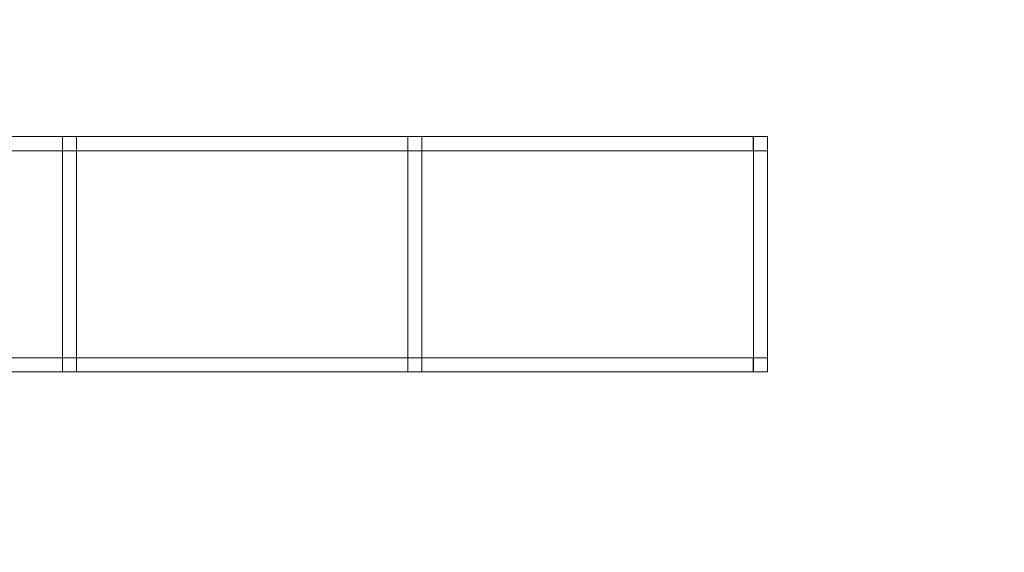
# Model space of a CAD drawing. Header units: millimetres. Extents: x -8543 to -6743, y 2136 to 3786.
# Tile 372 of 443: x -7200 to -6991, y 3075 to 3188. Entities that reach past the tile are written whole.
import ezdxf

# ---------------------------------------------------------------- set-up
doc = ezdxf.new("R2010")
doc.units = ezdxf.units.MM
doc.layers.add('A-GENM', color=13, linetype='Continuous', lineweight=5)

# ---------------------------------------------------------------- blocks, each defined once
blk = doc.blocks.new('Generic Models 3872 - Generic Models 22-432428-_3D_')
at = {"layer": 'A-GENM'}
mesh = blk.add_polyface(dxfattribs=at)
corners = [(-6765.77, 5314.13, 480.69), (-6765.77, 5311.13, 480.69), (-5518.77, 5311.13, 480.69), (-5518.77, 5314.13, 480.69)]
mesh.append_faces([[corners[k] for k in face] for face in [(0, 1, 2, 3)]])
mesh = blk.add_polyface(dxfattribs=at)
corners = [(-6765.77, 5314.13, 477.85), (-6765.77, 5314.13, 480.69), (-5518.77, 5314.13, 480.69), (-5518.77, 5314.13, 477.85)]
mesh.append_faces([[corners[k] for k in face] for face in [(3, 0, 1, 2)]])
mesh = blk.add_polyface(dxfattribs=at)
corners = [(-6765.77, 5311.13, 477.85), (-6765.77, 5314.13, 477.85), (-5518.77, 5314.13, 477.85), (-5518.77, 5311.13, 477.85)]
mesh.append_faces([[corners[k] for k in face] for face in [(0, 1, 2, 3)]])
mesh = blk.add_polyface(dxfattribs=at)
corners = [(-6765.77, 5314.13, 535.85), (-6765.77, 5311.13, 535.85), (-5518.77, 5311.13, 535.85), (-5518.77, 5314.13, 535.85)]
mesh.append_faces([[corners[k] for k in face] for face in [(0, 1, 2, 3)]])
mesh = blk.add_polyface(dxfattribs=at)
corners = [(-6765.77, 5314.13, 533.01), (-6765.77, 5314.13, 535.85), (-5518.77, 5314.13, 535.85), (-5518.77, 5314.13, 533.01)]
mesh.append_faces([[corners[k] for k in face] for face in [(3, 0, 1, 2)]])
mesh = blk.add_polyface(dxfattribs=at)
corners = [(-6765.77, 5311.13, 533.01), (-6765.77, 5314.13, 533.01), (-5518.77, 5314.13, 533.01), (-5518.77, 5311.13, 533.01)]
mesh.append_faces([[corners[k] for k in face] for face in [(0, 1, 2, 3)]])
mesh = blk.add_polyface(dxfattribs=at)
corners = [(-5518.77, 5311.13, 480.69), (-5518.77, 5311.13, 477.85), (-5518.77, 5314.13, 477.85), (-5518.77, 5314.13, 480.69)]
mesh.append_faces([[corners[k] for k in face] for face in [(1, 2, 3, 0)]])
mesh = blk.add_polyface(dxfattribs=at)
corners = [(-5518.77, 5311.13, 535.85), (-5518.77, 5311.13, 533.01), (-5518.77, 5314.13, 533.01), (-5518.77, 5314.13, 535.85)]
mesh.append_faces([[corners[k] for k in face] for face in [(1, 2, 3, 0)]])
mesh = blk.add_polyface(dxfattribs=at)
corners = [(-6765.77, 5311.13, 480.69), (-6765.77, 5311.13, 477.85), (-5518.77, 5311.13, 477.85), (-5518.77, 5311.13, 480.69)]
mesh.append_faces([[corners[k] for k in face] for face in [(3, 0, 1, 2)]])
mesh = blk.add_polyface(dxfattribs=at)
corners = [(-6765.77, 5311.13, 535.85), (-6765.77, 5311.13, 533.01), (-5518.77, 5311.13, 533.01), (-5518.77, 5311.13, 535.85)]
mesh.append_faces([[corners[k] for k in face] for face in [(3, 0, 1, 2)]])
mesh = blk.add_polyface(dxfattribs=at)
corners = [(-6765.77, 5267.13, 535.85), (-6765.77, 5264.13, 535.85), (-5518.77, 5264.13, 535.85), (-5518.77, 5267.13, 535.85)]
mesh.append_faces([[corners[k] for k in face] for face in [(0, 1, 2, 3)]])
mesh = blk.add_polyface(dxfattribs=at)
corners = [(-6765.77, 5267.13, 533.01), (-6765.77, 5267.13, 535.85), (-5518.77, 5267.13, 535.85), (-5518.77, 5267.13, 533.01)]
mesh.append_faces([[corners[k] for k in face] for face in [(3, 0, 1, 2)]])
mesh = blk.add_polyface(dxfattribs=at)
corners = [(-6765.77, 5264.13, 533.01), (-6765.77, 5267.13, 533.01), (-5518.77, 5267.13, 533.01), (-5518.77, 5264.13, 533.01)]
mesh.append_faces([[corners[k] for k in face] for face in [(0, 1, 2, 3)]])
mesh = blk.add_polyface(dxfattribs=at)
corners = [(-6765.77, 5267.13, 480.69), (-6765.77, 5264.13, 480.69), (-5518.77, 5264.13, 480.69), (-5518.77, 5267.13, 480.69)]
mesh.append_faces([[corners[k] for k in face] for face in [(0, 1, 2, 3)]])
mesh = blk.add_polyface(dxfattribs=at)
corners = [(-6765.77, 5267.13, 477.85), (-6765.77, 5267.13, 480.69), (-5518.77, 5267.13, 480.69), (-5518.77, 5267.13, 477.85)]
mesh.append_faces([[corners[k] for k in face] for face in [(3, 0, 1, 2)]])
mesh = blk.add_polyface(dxfattribs=at)
corners = [(-6765.77, 5264.13, 477.85), (-6765.77, 5267.13, 477.85), (-5518.77, 5267.13, 477.85), (-5518.77, 5264.13, 477.85)]
mesh.append_faces([[corners[k] for k in face] for face in [(0, 1, 2, 3)]])
mesh = blk.add_polyface(dxfattribs=at)
corners = [(-5518.77, 5264.13, 535.85), (-5518.77, 5264.13, 533.01), (-5518.77, 5267.13, 533.01), (-5518.77, 5267.13, 535.85)]
mesh.append_faces([[corners[k] for k in face] for face in [(1, 2, 3, 0)]])
mesh = blk.add_polyface(dxfattribs=at)
corners = [(-5518.77, 5264.13, 480.69), (-5518.77, 5264.13, 477.85), (-5518.77, 5267.13, 477.85), (-5518.77, 5267.13, 480.69)]
mesh.append_faces([[corners[k] for k in face] for face in [(1, 2, 3, 0)]])
mesh = blk.add_polyface(dxfattribs=at)
corners = [(-6765.77, 5264.13, 535.85), (-6765.77, 5264.13, 533.01), (-5518.77, 5264.13, 533.01), (-5518.77, 5264.13, 535.85)]
mesh.append_faces([[corners[k] for k in face] for face in [(3, 0, 1, 2)]])
mesh = blk.add_polyface(dxfattribs=at)
corners = [(-6765.77, 5264.13, 480.69), (-6765.77, 5264.13, 477.85), (-5518.77, 5264.13, 477.85), (-5518.77, 5264.13, 480.69)]
mesh.append_faces([[corners[k] for k in face] for face in [(3, 0, 1, 2)]])
blk = doc.blocks.new('Generic Models 3888 - Generic Models 62-432684-_3D_')
at = {"layer": 'A-GENM'}
mesh = blk.add_polyface(dxfattribs=at)
corners = [(-5665.47, 5311.13, 608.35), (-5665.47, 5314.13, 608.35), (-5665.47, 5314.13, 550.35), (-5665.47, 5264.13, 550.35), (-5665.47, 5264.13, 608.35), (-5665.47, 5267.13, 608.35), (-5665.47, 5267.13, 553.35), (-5665.47, 5311.13, 553.35)]
mesh.append_faces([[corners[k] for k in face] for face in [(3, 6, 7, 2)]], dxfattribs={"vtx0": -1, "vtx2": -1})
mesh.append_faces([[corners[k] for k in face] for face in [(4, 5, 6, 3)]], dxfattribs={"vtx2": -1})
mesh.append_faces([[corners[k] for k in face] for face in [(7, 0, 1, 2)]], dxfattribs={"vtx3": -1})
mesh = blk.add_polyface(dxfattribs=at)
corners = [(-5665.47, 5314.13, 608.35), (-5665.47, 5311.13, 608.35), (-5662.47, 5311.13, 608.35), (-5662.47, 5314.13, 608.35)]
mesh.append_faces([[corners[k] for k in face] for face in [(0, 1, 2, 3)]])
mesh = blk.add_polyface(dxfattribs=at)
corners = [(-5665.47, 5314.13, 550.35), (-5665.47, 5314.13, 608.35), (-5662.47, 5314.13, 608.35), (-5662.47, 5314.13, 550.35)]
mesh.append_faces([[corners[k] for k in face] for face in [(0, 1, 2, 3)]])
mesh = blk.add_polyface(dxfattribs=at)
corners = [(-5665.47, 5264.13, 550.35), (-5665.47, 5314.13, 550.35), (-5662.47, 5314.13, 550.35), (-5662.47, 5264.13, 550.35)]
mesh.append_faces([[corners[k] for k in face] for face in [(0, 1, 2, 3)]])
mesh = blk.add_polyface(dxfattribs=at)
corners = [(-5662.47, 5311.13, 608.35), (-5662.47, 5311.13, 553.35), (-5662.47, 5267.13, 553.35), (-5662.47, 5267.13, 608.35), (-5662.47, 5264.13, 608.35), (-5662.47, 5264.13, 550.35), (-5662.47, 5314.13, 550.35), (-5662.47, 5314.13, 608.35)]
mesh.append_faces([[corners[k] for k in face] for face in [(6, 1, 2, 5)]], dxfattribs={"vtx0": -1, "vtx2": -1})
mesh.append_faces([[corners[k] for k in face] for face in [(7, 0, 1, 6)]], dxfattribs={"vtx2": -1})
mesh.append_faces([[corners[k] for k in face] for face in [(2, 3, 4, 5)]], dxfattribs={"vtx3": -1})
mesh = blk.add_polyface(dxfattribs=at)
corners = [(-5665.47, 5311.13, 553.35), (-5665.47, 5267.13, 553.35), (-5662.47, 5267.13, 553.35), (-5662.47, 5311.13, 553.35)]
mesh.append_faces([[corners[k] for k in face] for face in [(0, 1, 2, 3)]])
mesh = blk.add_polyface(dxfattribs=at)
corners = [(-5665.47, 5311.13, 608.35), (-5665.47, 5311.13, 553.35), (-5662.47, 5311.13, 553.35), (-5662.47, 5311.13, 608.35)]
mesh.append_faces([[corners[k] for k in face] for face in [(0, 1, 2, 3)]])
mesh = blk.add_polyface(dxfattribs=at)
corners = [(-5665.47, 5267.13, 608.35), (-5665.47, 5264.13, 608.35), (-5662.47, 5264.13, 608.35), (-5662.47, 5267.13, 608.35)]
mesh.append_faces([[corners[k] for k in face] for face in [(0, 1, 2, 3)]])
mesh = blk.add_polyface(dxfattribs=at)
corners = [(-5665.47, 5267.13, 553.35), (-5665.47, 5267.13, 608.35), (-5662.47, 5267.13, 608.35), (-5662.47, 5267.13, 553.35)]
mesh.append_faces([[corners[k] for k in face] for face in [(0, 1, 2, 3)]])
mesh = blk.add_polyface(dxfattribs=at)
corners = [(-5665.47, 5264.13, 608.35), (-5665.47, 5264.13, 550.35), (-5662.47, 5264.13, 550.35), (-5662.47, 5264.13, 608.35)]
mesh.append_faces([[corners[k] for k in face] for face in [(0, 1, 2, 3)]])
blk = doc.blocks.new('Generic Models 3889 - Generic Models 62-432700-_3D_')
at = {"layer": 'A-GENM'}
mesh = blk.add_polyface(dxfattribs=at)
corners = [(-5592.12, 5311.13, 608.35), (-5592.12, 5314.13, 608.35), (-5592.12, 5314.13, 550.35), (-5592.12, 5264.13, 550.35), (-5592.12, 5264.13, 608.35), (-5592.12, 5267.13, 608.35), (-5592.12, 5267.13, 553.35), (-5592.12, 5311.13, 553.35)]
mesh.append_faces([[corners[k] for k in face] for face in [(3, 6, 7, 2)]], dxfattribs={"vtx0": -1, "vtx2": -1})
mesh.append_faces([[corners[k] for k in face] for face in [(4, 5, 6, 3)]], dxfattribs={"vtx2": -1})
mesh.append_faces([[corners[k] for k in face] for face in [(7, 0, 1, 2)]], dxfattribs={"vtx3": -1})
mesh = blk.add_polyface(dxfattribs=at)
corners = [(-5592.12, 5314.13, 608.35), (-5592.12, 5311.13, 608.35), (-5589.12, 5311.13, 608.35), (-5589.12, 5314.13, 608.35)]
mesh.append_faces([[corners[k] for k in face] for face in [(0, 1, 2, 3)]])
mesh = blk.add_polyface(dxfattribs=at)
corners = [(-5592.12, 5314.13, 550.35), (-5592.12, 5314.13, 608.35), (-5589.12, 5314.13, 608.35), (-5589.12, 5314.13, 550.35)]
mesh.append_faces([[corners[k] for k in face] for face in [(0, 1, 2, 3)]])
mesh = blk.add_polyface(dxfattribs=at)
corners = [(-5592.12, 5264.13, 550.35), (-5592.12, 5314.13, 550.35), (-5589.12, 5314.13, 550.35), (-5589.12, 5264.13, 550.35)]
mesh.append_faces([[corners[k] for k in face] for face in [(0, 1, 2, 3)]])
mesh = blk.add_polyface(dxfattribs=at)
corners = [(-5589.12, 5311.13, 608.35), (-5589.12, 5311.13, 553.35), (-5589.12, 5267.13, 553.35), (-5589.12, 5267.13, 608.35), (-5589.12, 5264.13, 608.35), (-5589.12, 5264.13, 550.35), (-5589.12, 5314.13, 550.35), (-5589.12, 5314.13, 608.35)]
mesh.append_faces([[corners[k] for k in face] for face in [(6, 1, 2, 5)]], dxfattribs={"vtx0": -1, "vtx2": -1})
mesh.append_faces([[corners[k] for k in face] for face in [(7, 0, 1, 6)]], dxfattribs={"vtx2": -1})
mesh.append_faces([[corners[k] for k in face] for face in [(2, 3, 4, 5)]], dxfattribs={"vtx3": -1})
mesh = blk.add_polyface(dxfattribs=at)
corners = [(-5592.12, 5311.13, 553.35), (-5592.12, 5267.13, 553.35), (-5589.12, 5267.13, 553.35), (-5589.12, 5311.13, 553.35)]
mesh.append_faces([[corners[k] for k in face] for face in [(0, 1, 2, 3)]])
mesh = blk.add_polyface(dxfattribs=at)
corners = [(-5592.12, 5311.13, 608.35), (-5592.12, 5311.13, 553.35), (-5589.12, 5311.13, 553.35), (-5589.12, 5311.13, 608.35)]
mesh.append_faces([[corners[k] for k in face] for face in [(0, 1, 2, 3)]])
mesh = blk.add_polyface(dxfattribs=at)
corners = [(-5592.12, 5267.13, 608.35), (-5592.12, 5264.13, 608.35), (-5589.12, 5264.13, 608.35), (-5589.12, 5267.13, 608.35)]
mesh.append_faces([[corners[k] for k in face] for face in [(0, 1, 2, 3)]])
mesh = blk.add_polyface(dxfattribs=at)
corners = [(-5592.12, 5267.13, 553.35), (-5592.12, 5267.13, 608.35), (-5589.12, 5267.13, 608.35), (-5589.12, 5267.13, 553.35)]
mesh.append_faces([[corners[k] for k in face] for face in [(0, 1, 2, 3)]])
mesh = blk.add_polyface(dxfattribs=at)
corners = [(-5592.12, 5264.13, 608.35), (-5592.12, 5264.13, 550.35), (-5589.12, 5264.13, 550.35), (-5589.12, 5264.13, 608.35)]
mesh.append_faces([[corners[k] for k in face] for face in [(0, 1, 2, 3)]])
blk = doc.blocks.new('Generic Models 3892 - Generic Models 22-432831-_3D_')
at = {"layer": 'A-GENM'}
mesh = blk.add_polyface(dxfattribs=at)
corners = [(-6765.77, 5314.13, 480.69), (-6765.77, 5311.13, 480.69), (-5515.77, 5311.13, 480.69), (-5515.77, 5314.13, 480.69)]
mesh.append_faces([[corners[k] for k in face] for face in [(0, 1, 2, 3)]])
mesh = blk.add_polyface(dxfattribs=at)
corners = [(-6765.77, 5314.13, 477.85), (-6765.77, 5314.13, 480.69), (-5515.77, 5314.13, 480.69), (-5515.77, 5314.13, 477.85)]
mesh.append_faces([[corners[k] for k in face] for face in [(0, 1, 2, 3)]])
mesh = blk.add_polyface(dxfattribs=at)
corners = [(-6765.77, 5311.13, 477.85), (-6765.77, 5314.13, 477.85), (-5515.77, 5314.13, 477.85), (-5515.77, 5311.13, 477.85)]
mesh.append_faces([[corners[k] for k in face] for face in [(0, 1, 2, 3)]])
mesh = blk.add_polyface(dxfattribs=at)
corners = [(-6765.77, 5314.13, 535.85), (-6765.77, 5311.13, 535.85), (-5515.77, 5311.13, 535.85), (-5515.77, 5314.13, 535.85)]
mesh.append_faces([[corners[k] for k in face] for face in [(0, 1, 2, 3)]])
mesh = blk.add_polyface(dxfattribs=at)
corners = [(-6765.77, 5314.13, 533.01), (-6765.77, 5314.13, 535.85), (-5515.77, 5314.13, 535.85), (-5515.77, 5314.13, 533.01)]
mesh.append_faces([[corners[k] for k in face] for face in [(0, 1, 2, 3)]])
mesh = blk.add_polyface(dxfattribs=at)
corners = [(-6765.77, 5311.13, 533.01), (-6765.77, 5314.13, 533.01), (-5515.77, 5314.13, 533.01), (-5515.77, 5311.13, 533.01)]
mesh.append_faces([[corners[k] for k in face] for face in [(0, 1, 2, 3)]])
mesh = blk.add_polyface(dxfattribs=at)
corners = [(-5515.77, 5311.13, 480.69), (-5515.77, 5311.13, 477.85), (-5515.77, 5314.13, 477.85), (-5515.77, 5314.13, 480.69)]
mesh.append_faces([[corners[k] for k in face] for face in [(1, 2, 3, 0)]])
mesh = blk.add_polyface(dxfattribs=at)
corners = [(-5515.77, 5311.13, 535.85), (-5515.77, 5311.13, 533.01), (-5515.77, 5314.13, 533.01), (-5515.77, 5314.13, 535.85)]
mesh.append_faces([[corners[k] for k in face] for face in [(1, 2, 3, 0)]])
mesh = blk.add_polyface(dxfattribs=at)
corners = [(-6765.77, 5311.13, 480.69), (-6765.77, 5311.13, 477.85), (-5515.77, 5311.13, 477.85), (-5515.77, 5311.13, 480.69)]
mesh.append_faces([[corners[k] for k in face] for face in [(0, 1, 2, 3)]])
mesh = blk.add_polyface(dxfattribs=at)
corners = [(-6765.77, 5311.13, 535.85), (-6765.77, 5311.13, 533.01), (-5515.77, 5311.13, 533.01), (-5515.77, 5311.13, 535.85)]
mesh.append_faces([[corners[k] for k in face] for face in [(0, 1, 2, 3)]])
mesh = blk.add_polyface(dxfattribs=at)
corners = [(-6765.77, 5267.13, 535.85), (-6765.77, 5264.13, 535.85), (-5515.77, 5264.13, 535.85), (-5515.77, 5267.13, 535.85)]
mesh.append_faces([[corners[k] for k in face] for face in [(0, 1, 2, 3)]])
mesh = blk.add_polyface(dxfattribs=at)
corners = [(-6765.77, 5267.13, 533.01), (-6765.77, 5267.13, 535.85), (-5515.77, 5267.13, 535.85), (-5515.77, 5267.13, 533.01)]
mesh.append_faces([[corners[k] for k in face] for face in [(0, 1, 2, 3)]])
mesh = blk.add_polyface(dxfattribs=at)
corners = [(-6765.77, 5264.13, 533.01), (-6765.77, 5267.13, 533.01), (-5515.77, 5267.13, 533.01), (-5515.77, 5264.13, 533.01)]
mesh.append_faces([[corners[k] for k in face] for face in [(0, 1, 2, 3)]])
mesh = blk.add_polyface(dxfattribs=at)
corners = [(-6765.77, 5267.13, 480.69), (-6765.77, 5264.13, 480.69), (-5515.77, 5264.13, 480.69), (-5515.77, 5267.13, 480.69)]
mesh.append_faces([[corners[k] for k in face] for face in [(0, 1, 2, 3)]])
mesh = blk.add_polyface(dxfattribs=at)
corners = [(-6765.77, 5267.13, 477.85), (-6765.77, 5267.13, 480.69), (-5515.77, 5267.13, 480.69), (-5515.77, 5267.13, 477.85)]
mesh.append_faces([[corners[k] for k in face] for face in [(0, 1, 2, 3)]])
mesh = blk.add_polyface(dxfattribs=at)
corners = [(-6765.77, 5264.13, 477.85), (-6765.77, 5267.13, 477.85), (-5515.77, 5267.13, 477.85), (-5515.77, 5264.13, 477.85)]
mesh.append_faces([[corners[k] for k in face] for face in [(0, 1, 2, 3)]])
mesh = blk.add_polyface(dxfattribs=at)
corners = [(-5515.77, 5264.13, 535.85), (-5515.77, 5264.13, 533.01), (-5515.77, 5267.13, 533.01), (-5515.77, 5267.13, 535.85)]
mesh.append_faces([[corners[k] for k in face] for face in [(1, 2, 3, 0)]])
mesh = blk.add_polyface(dxfattribs=at)
corners = [(-5515.77, 5264.13, 480.69), (-5515.77, 5264.13, 477.85), (-5515.77, 5267.13, 477.85), (-5515.77, 5267.13, 480.69)]
mesh.append_faces([[corners[k] for k in face] for face in [(1, 2, 3, 0)]])
mesh = blk.add_polyface(dxfattribs=at)
corners = [(-6765.77, 5264.13, 535.85), (-6765.77, 5264.13, 533.01), (-5515.77, 5264.13, 533.01), (-5515.77, 5264.13, 535.85)]
mesh.append_faces([[corners[k] for k in face] for face in [(0, 1, 2, 3)]])
mesh = blk.add_polyface(dxfattribs=at)
corners = [(-6765.77, 5264.13, 480.69), (-6765.77, 5264.13, 477.85), (-5515.77, 5264.13, 477.85), (-5515.77, 5264.13, 480.69)]
mesh.append_faces([[corners[k] for k in face] for face in [(0, 1, 2, 3)]])
blk = doc.blocks.new('Generic Models 3908 - Generic Models 62-433087-_3D_')
at = {"layer": 'A-GENM'}
mesh = blk.add_polyface(dxfattribs=at)
corners = [(-5665.47, 5311.13, 608.35), (-5665.47, 5314.13, 608.35), (-5665.47, 5314.13, 550.35), (-5665.47, 5264.13, 550.35), (-5665.47, 5264.13, 608.35), (-5665.47, 5267.13, 608.35), (-5665.47, 5267.13, 553.35), (-5665.47, 5311.13, 553.35)]
mesh.append_faces([[corners[k] for k in face] for face in [(3, 6, 7, 2)]], dxfattribs={"vtx0": -1, "vtx2": -1})
mesh.append_faces([[corners[k] for k in face] for face in [(4, 5, 6, 3)]], dxfattribs={"vtx2": -1})
mesh.append_faces([[corners[k] for k in face] for face in [(7, 0, 1, 2)]], dxfattribs={"vtx3": -1})
mesh = blk.add_polyface(dxfattribs=at)
corners = [(-5665.47, 5314.13, 608.35), (-5665.47, 5311.13, 608.35), (-5662.47, 5311.13, 608.35), (-5662.47, 5314.13, 608.35)]
mesh.append_faces([[corners[k] for k in face] for face in [(0, 1, 2, 3)]])
mesh = blk.add_polyface(dxfattribs=at)
corners = [(-5665.47, 5314.13, 550.35), (-5665.47, 5314.13, 608.35), (-5662.47, 5314.13, 608.35), (-5662.47, 5314.13, 550.35)]
mesh.append_faces([[corners[k] for k in face] for face in [(0, 1, 2, 3)]])
mesh = blk.add_polyface(dxfattribs=at)
corners = [(-5665.47, 5264.13, 550.35), (-5665.47, 5314.13, 550.35), (-5662.47, 5314.13, 550.35), (-5662.47, 5264.13, 550.35)]
mesh.append_faces([[corners[k] for k in face] for face in [(0, 1, 2, 3)]])
mesh = blk.add_polyface(dxfattribs=at)
corners = [(-5662.47, 5311.13, 608.35), (-5662.47, 5311.13, 553.35), (-5662.47, 5267.13, 553.35), (-5662.47, 5267.13, 608.35), (-5662.47, 5264.13, 608.35), (-5662.47, 5264.13, 550.35), (-5662.47, 5314.13, 550.35), (-5662.47, 5314.13, 608.35)]
mesh.append_faces([[corners[k] for k in face] for face in [(6, 1, 2, 5)]], dxfattribs={"vtx0": -1, "vtx2": -1})
mesh.append_faces([[corners[k] for k in face] for face in [(7, 0, 1, 6)]], dxfattribs={"vtx2": -1})
mesh.append_faces([[corners[k] for k in face] for face in [(2, 3, 4, 5)]], dxfattribs={"vtx3": -1})
mesh = blk.add_polyface(dxfattribs=at)
corners = [(-5665.47, 5311.13, 553.35), (-5665.47, 5267.13, 553.35), (-5662.47, 5267.13, 553.35), (-5662.47, 5311.13, 553.35)]
mesh.append_faces([[corners[k] for k in face] for face in [(0, 1, 2, 3)]])
mesh = blk.add_polyface(dxfattribs=at)
corners = [(-5665.47, 5311.13, 608.35), (-5665.47, 5311.13, 553.35), (-5662.47, 5311.13, 553.35), (-5662.47, 5311.13, 608.35)]
mesh.append_faces([[corners[k] for k in face] for face in [(0, 1, 2, 3)]])
mesh = blk.add_polyface(dxfattribs=at)
corners = [(-5665.47, 5267.13, 608.35), (-5665.47, 5264.13, 608.35), (-5662.47, 5264.13, 608.35), (-5662.47, 5267.13, 608.35)]
mesh.append_faces([[corners[k] for k in face] for face in [(0, 1, 2, 3)]])
mesh = blk.add_polyface(dxfattribs=at)
corners = [(-5665.47, 5267.13, 553.35), (-5665.47, 5267.13, 608.35), (-5662.47, 5267.13, 608.35), (-5662.47, 5267.13, 553.35)]
mesh.append_faces([[corners[k] for k in face] for face in [(0, 1, 2, 3)]])
mesh = blk.add_polyface(dxfattribs=at)
corners = [(-5665.47, 5264.13, 608.35), (-5665.47, 5264.13, 550.35), (-5662.47, 5264.13, 550.35), (-5662.47, 5264.13, 608.35)]
mesh.append_faces([[corners[k] for k in face] for face in [(0, 1, 2, 3)]])
blk = doc.blocks.new('Generic Models 3909 - Generic Models 62-433103-_3D_')
at = {"layer": 'A-GENM'}
mesh = blk.add_polyface(dxfattribs=at)
corners = [(-5592.12, 5311.13, 608.35), (-5592.12, 5314.13, 608.35), (-5592.12, 5314.13, 550.35), (-5592.12, 5264.13, 550.35), (-5592.12, 5264.13, 608.35), (-5592.12, 5267.13, 608.35), (-5592.12, 5267.13, 553.35), (-5592.12, 5311.13, 553.35)]
mesh.append_faces([[corners[k] for k in face] for face in [(3, 6, 7, 2)]], dxfattribs={"vtx0": -1, "vtx2": -1})
mesh.append_faces([[corners[k] for k in face] for face in [(4, 5, 6, 3)]], dxfattribs={"vtx2": -1})
mesh.append_faces([[corners[k] for k in face] for face in [(7, 0, 1, 2)]], dxfattribs={"vtx3": -1})
mesh = blk.add_polyface(dxfattribs=at)
corners = [(-5592.12, 5314.13, 608.35), (-5592.12, 5311.13, 608.35), (-5589.12, 5311.13, 608.35), (-5589.12, 5314.13, 608.35)]
mesh.append_faces([[corners[k] for k in face] for face in [(0, 1, 2, 3)]])
mesh = blk.add_polyface(dxfattribs=at)
corners = [(-5592.12, 5314.13, 550.35), (-5592.12, 5314.13, 608.35), (-5589.12, 5314.13, 608.35), (-5589.12, 5314.13, 550.35)]
mesh.append_faces([[corners[k] for k in face] for face in [(0, 1, 2, 3)]])
mesh = blk.add_polyface(dxfattribs=at)
corners = [(-5592.12, 5264.13, 550.35), (-5592.12, 5314.13, 550.35), (-5589.12, 5314.13, 550.35), (-5589.12, 5264.13, 550.35)]
mesh.append_faces([[corners[k] for k in face] for face in [(0, 1, 2, 3)]])
mesh = blk.add_polyface(dxfattribs=at)
corners = [(-5589.12, 5311.13, 608.35), (-5589.12, 5311.13, 553.35), (-5589.12, 5267.13, 553.35), (-5589.12, 5267.13, 608.35), (-5589.12, 5264.13, 608.35), (-5589.12, 5264.13, 550.35), (-5589.12, 5314.13, 550.35), (-5589.12, 5314.13, 608.35)]
mesh.append_faces([[corners[k] for k in face] for face in [(6, 1, 2, 5)]], dxfattribs={"vtx0": -1, "vtx2": -1})
mesh.append_faces([[corners[k] for k in face] for face in [(7, 0, 1, 6)]], dxfattribs={"vtx2": -1})
mesh.append_faces([[corners[k] for k in face] for face in [(2, 3, 4, 5)]], dxfattribs={"vtx3": -1})
mesh = blk.add_polyface(dxfattribs=at)
corners = [(-5592.12, 5311.13, 553.35), (-5592.12, 5267.13, 553.35), (-5589.12, 5267.13, 553.35), (-5589.12, 5311.13, 553.35)]
mesh.append_faces([[corners[k] for k in face] for face in [(0, 1, 2, 3)]])
mesh = blk.add_polyface(dxfattribs=at)
corners = [(-5592.12, 5311.13, 608.35), (-5592.12, 5311.13, 553.35), (-5589.12, 5311.13, 553.35), (-5589.12, 5311.13, 608.35)]
mesh.append_faces([[corners[k] for k in face] for face in [(0, 1, 2, 3)]])
mesh = blk.add_polyface(dxfattribs=at)
corners = [(-5592.12, 5267.13, 608.35), (-5592.12, 5264.13, 608.35), (-5589.12, 5264.13, 608.35), (-5589.12, 5267.13, 608.35)]
mesh.append_faces([[corners[k] for k in face] for face in [(0, 1, 2, 3)]])
mesh = blk.add_polyface(dxfattribs=at)
corners = [(-5592.12, 5267.13, 553.35), (-5592.12, 5267.13, 608.35), (-5589.12, 5267.13, 608.35), (-5589.12, 5267.13, 553.35)]
mesh.append_faces([[corners[k] for k in face] for face in [(0, 1, 2, 3)]])
mesh = blk.add_polyface(dxfattribs=at)
corners = [(-5592.12, 5264.13, 608.35), (-5592.12, 5264.13, 550.35), (-5589.12, 5264.13, 550.35), (-5589.12, 5264.13, 608.35)]
mesh.append_faces([[corners[k] for k in face] for face in [(0, 1, 2, 3)]])
blk = doc.blocks.new('Generic Models 3910 - Generic Models 62-433147-_3D_')
at = {"layer": 'A-GENM'}
mesh = blk.add_polyface(dxfattribs=at)
corners = [(-5592.12, 5311.13, 608.35), (-5592.12, 5314.13, 608.35), (-5592.12, 5314.13, 550.35), (-5592.12, 5264.13, 550.35), (-5592.12, 5264.13, 608.35), (-5592.12, 5267.13, 608.35), (-5592.12, 5267.13, 553.35), (-5592.12, 5311.13, 553.35)]
mesh.append_faces([[corners[k] for k in face] for face in [(3, 6, 7, 2)]], dxfattribs={"vtx0": -1, "vtx2": -1})
mesh.append_faces([[corners[k] for k in face] for face in [(4, 5, 6, 3)]], dxfattribs={"vtx2": -1})
mesh.append_faces([[corners[k] for k in face] for face in [(7, 0, 1, 2)]], dxfattribs={"vtx3": -1})
mesh = blk.add_polyface(dxfattribs=at)
corners = [(-5592.12, 5314.13, 608.35), (-5592.12, 5311.13, 608.35), (-5589.12, 5311.13, 608.35), (-5589.12, 5314.13, 608.35)]
mesh.append_faces([[corners[k] for k in face] for face in [(0, 1, 2, 3)]])
mesh = blk.add_polyface(dxfattribs=at)
corners = [(-5592.12, 5314.13, 550.35), (-5592.12, 5314.13, 608.35), (-5589.12, 5314.13, 608.35), (-5589.12, 5314.13, 550.35)]
mesh.append_faces([[corners[k] for k in face] for face in [(0, 1, 2, 3)]])
mesh = blk.add_polyface(dxfattribs=at)
corners = [(-5592.12, 5264.13, 550.35), (-5592.12, 5314.13, 550.35), (-5589.12, 5314.13, 550.35), (-5589.12, 5264.13, 550.35)]
mesh.append_faces([[corners[k] for k in face] for face in [(0, 1, 2, 3)]])
mesh = blk.add_polyface(dxfattribs=at)
corners = [(-5589.12, 5311.13, 608.35), (-5589.12, 5311.13, 553.35), (-5589.12, 5267.13, 553.35), (-5589.12, 5267.13, 608.35), (-5589.12, 5264.13, 608.35), (-5589.12, 5264.13, 550.35), (-5589.12, 5314.13, 550.35), (-5589.12, 5314.13, 608.35)]
mesh.append_faces([[corners[k] for k in face] for face in [(6, 1, 2, 5)]], dxfattribs={"vtx0": -1, "vtx2": -1})
mesh.append_faces([[corners[k] for k in face] for face in [(7, 0, 1, 6)]], dxfattribs={"vtx2": -1})
mesh.append_faces([[corners[k] for k in face] for face in [(2, 3, 4, 5)]], dxfattribs={"vtx3": -1})
mesh = blk.add_polyface(dxfattribs=at)
corners = [(-5592.12, 5311.13, 553.35), (-5592.12, 5267.13, 553.35), (-5589.12, 5267.13, 553.35), (-5589.12, 5311.13, 553.35)]
mesh.append_faces([[corners[k] for k in face] for face in [(0, 1, 2, 3)]])
mesh = blk.add_polyface(dxfattribs=at)
corners = [(-5592.12, 5311.13, 608.35), (-5592.12, 5311.13, 553.35), (-5589.12, 5311.13, 553.35), (-5589.12, 5311.13, 608.35)]
mesh.append_faces([[corners[k] for k in face] for face in [(0, 1, 2, 3)]])
mesh = blk.add_polyface(dxfattribs=at)
corners = [(-5592.12, 5267.13, 608.35), (-5592.12, 5264.13, 608.35), (-5589.12, 5264.13, 608.35), (-5589.12, 5267.13, 608.35)]
mesh.append_faces([[corners[k] for k in face] for face in [(0, 1, 2, 3)]])
mesh = blk.add_polyface(dxfattribs=at)
corners = [(-5592.12, 5267.13, 553.35), (-5592.12, 5267.13, 608.35), (-5589.12, 5267.13, 608.35), (-5589.12, 5267.13, 553.35)]
mesh.append_faces([[corners[k] for k in face] for face in [(0, 1, 2, 3)]])
mesh = blk.add_polyface(dxfattribs=at)
corners = [(-5592.12, 5264.13, 608.35), (-5592.12, 5264.13, 550.35), (-5589.12, 5264.13, 550.35), (-5589.12, 5264.13, 608.35)]
mesh.append_faces([[corners[k] for k in face] for face in [(0, 1, 2, 3)]])
blk = doc.blocks.new('Generic Models 3911 - Generic Models 62-433163-_3D_')
at = {"layer": 'A-GENM'}
mesh = blk.add_polyface(dxfattribs=at)
corners = [(-5592.12, 5311.13, 608.35), (-5592.12, 5314.13, 608.35), (-5592.12, 5314.13, 550.35), (-5592.12, 5264.13, 550.35), (-5592.12, 5264.13, 608.35), (-5592.12, 5267.13, 608.35), (-5592.12, 5267.13, 553.35), (-5592.12, 5311.13, 553.35)]
mesh.append_faces([[corners[k] for k in face] for face in [(3, 6, 7, 2)]], dxfattribs={"vtx0": -1, "vtx2": -1})
mesh.append_faces([[corners[k] for k in face] for face in [(4, 5, 6, 3)]], dxfattribs={"vtx2": -1})
mesh.append_faces([[corners[k] for k in face] for face in [(7, 0, 1, 2)]], dxfattribs={"vtx3": -1})
mesh = blk.add_polyface(dxfattribs=at)
corners = [(-5592.12, 5314.13, 608.35), (-5592.12, 5311.13, 608.35), (-5589.12, 5311.13, 608.35), (-5589.12, 5314.13, 608.35)]
mesh.append_faces([[corners[k] for k in face] for face in [(0, 1, 2, 3)]])
mesh = blk.add_polyface(dxfattribs=at)
corners = [(-5592.12, 5314.13, 550.35), (-5592.12, 5314.13, 608.35), (-5589.12, 5314.13, 608.35), (-5589.12, 5314.13, 550.35)]
mesh.append_faces([[corners[k] for k in face] for face in [(0, 1, 2, 3)]])
mesh = blk.add_polyface(dxfattribs=at)
corners = [(-5592.12, 5264.13, 550.35), (-5592.12, 5314.13, 550.35), (-5589.12, 5314.13, 550.35), (-5589.12, 5264.13, 550.35)]
mesh.append_faces([[corners[k] for k in face] for face in [(0, 1, 2, 3)]])
mesh = blk.add_polyface(dxfattribs=at)
corners = [(-5589.12, 5311.13, 608.35), (-5589.12, 5311.13, 553.35), (-5589.12, 5267.13, 553.35), (-5589.12, 5267.13, 608.35), (-5589.12, 5264.13, 608.35), (-5589.12, 5264.13, 550.35), (-5589.12, 5314.13, 550.35), (-5589.12, 5314.13, 608.35)]
mesh.append_faces([[corners[k] for k in face] for face in [(6, 1, 2, 5)]], dxfattribs={"vtx0": -1, "vtx2": -1})
mesh.append_faces([[corners[k] for k in face] for face in [(7, 0, 1, 6)]], dxfattribs={"vtx2": -1})
mesh.append_faces([[corners[k] for k in face] for face in [(2, 3, 4, 5)]], dxfattribs={"vtx3": -1})
mesh = blk.add_polyface(dxfattribs=at)
corners = [(-5592.12, 5311.13, 553.35), (-5592.12, 5267.13, 553.35), (-5589.12, 5267.13, 553.35), (-5589.12, 5311.13, 553.35)]
mesh.append_faces([[corners[k] for k in face] for face in [(0, 1, 2, 3)]])
mesh = blk.add_polyface(dxfattribs=at)
corners = [(-5592.12, 5311.13, 608.35), (-5592.12, 5311.13, 553.35), (-5589.12, 5311.13, 553.35), (-5589.12, 5311.13, 608.35)]
mesh.append_faces([[corners[k] for k in face] for face in [(0, 1, 2, 3)]])
mesh = blk.add_polyface(dxfattribs=at)
corners = [(-5592.12, 5267.13, 608.35), (-5592.12, 5264.13, 608.35), (-5589.12, 5264.13, 608.35), (-5589.12, 5267.13, 608.35)]
mesh.append_faces([[corners[k] for k in face] for face in [(0, 1, 2, 3)]])
mesh = blk.add_polyface(dxfattribs=at)
corners = [(-5592.12, 5267.13, 553.35), (-5592.12, 5267.13, 608.35), (-5589.12, 5267.13, 608.35), (-5589.12, 5267.13, 553.35)]
mesh.append_faces([[corners[k] for k in face] for face in [(0, 1, 2, 3)]])
mesh = blk.add_polyface(dxfattribs=at)
corners = [(-5592.12, 5264.13, 608.35), (-5592.12, 5264.13, 550.35), (-5589.12, 5264.13, 550.35), (-5589.12, 5264.13, 608.35)]
mesh.append_faces([[corners[k] for k in face] for face in [(0, 1, 2, 3)]])
blk = doc.blocks.new('Generic Models 595 - Generic Models 1-434062-_3D_')
at = {"layer": 'A-GENM'}
mesh = blk.add_polyface(dxfattribs=at)
corners = [(-13146.03, 4927.13, 791.17), (-12446.03, 4927.13, 791.17), (-12446.03, 5727.13, 791.17), (-14246.03, 5727.13, 791.17), (-14246.03, 4927.13, 791.17), (-13546.03, 4927.13, 791.17), (-13533.09, 4928.83, 791.17), (-13521.03, 4933.82, 791.17), (-13510.67, 4941.77, 791.17), (-13484.1, 4968.34, 791.17), (-13477.89, 4973.11, 791.17), (-13470.66, 4976.1, 791.17), (-13462.89, 4977.13, 791.17), (-13229.16, 4977.13, 791.17), (-13221.4, 4976.1, 791.17), (-13214.16, 4973.11, 791.17), (-13207.95, 4968.34, 791.17), (-13181.38, 4941.77, 791.17), (-13171.03, 4933.82, 791.17), (-13158.97, 4928.83, 791.17)]
mesh.append_faces([[corners[k] for k in face] for face in [(0, 18, 19), (2, 0, 1)]], dxfattribs={"vtx0": -1})
mesh.append_faces([[corners[k] for k in face] for face in [(9, 5, 8), (15, 2, 14), (13, 2, 12)]], dxfattribs={"vtx0": -1, "vtx1": -1})
mesh.append_faces([[corners[k] for k in face] for face in [(3, 11, 12, 2)]], dxfattribs={"vtx0": -1, "vtx2": -1})
mesh.append_faces([[corners[k] for k in face] for face in [(2, 15, 16, 0)]], dxfattribs={"vtx0": -1, "vtx2": -1, "vtx3": -1})
mesh.append_faces([[corners[k] for k in face] for face in [(7, 8, 5, 6)]], dxfattribs={"vtx1": -1})
mesh.append_faces([[corners[k] for k in face] for face in [(10, 11, 3), (17, 18, 0, 16), (13, 14, 2)]], dxfattribs={"vtx1": -1, "vtx2": -1})
mesh.append_faces([[corners[k] for k in face] for face in [(9, 10, 3, 5)]], dxfattribs={"vtx1": -1, "vtx2": -1, "vtx3": -1})
mesh.append_faces([[corners[k] for k in face] for face in [(3, 4, 5)]], dxfattribs={"vtx2": -1})
mesh = blk.add_polyface(dxfattribs=at)
corners = [(-13146.03, 4927.13, 766.17), (-13158.97, 4928.83, 766.17), (-13171.03, 4933.82, 766.17), (-13181.38, 4941.77, 766.17), (-13207.95, 4968.34, 766.17), (-13214.16, 4973.11, 766.17), (-13221.4, 4976.1, 766.17), (-13229.16, 4977.13, 766.17), (-13462.89, 4977.13, 766.17), (-13470.66, 4976.1, 766.17), (-13477.89, 4973.11, 766.17), (-13484.1, 4968.34, 766.17), (-13510.67, 4941.77, 766.17), (-13521.03, 4933.82, 766.17), (-13533.09, 4928.83, 766.17), (-13546.03, 4927.13, 766.17), (-14246.03, 4927.13, 766.17), (-14246.03, 5727.13, 766.17), (-12446.03, 5727.13, 766.17), (-12446.03, 4927.13, 766.17)]
mesh.append_faces([[corners[k] for k in face] for face in [(15, 13, 14), (17, 15, 16)]], dxfattribs={"vtx0": -1})
mesh.append_faces([[corners[k] for k in face] for face in [(4, 0, 3), (10, 17, 9), (8, 17, 7)]], dxfattribs={"vtx0": -1, "vtx1": -1})
mesh.append_faces([[corners[k] for k in face] for face in [(18, 6, 7, 17)]], dxfattribs={"vtx0": -1, "vtx2": -1})
mesh.append_faces([[corners[k] for k in face] for face in [(17, 10, 11, 15)]], dxfattribs={"vtx0": -1, "vtx2": -1, "vtx3": -1})
mesh.append_faces([[corners[k] for k in face] for face in [(2, 3, 0, 1)]], dxfattribs={"vtx1": -1})
mesh.append_faces([[corners[k] for k in face] for face in [(5, 6, 18), (12, 13, 15, 11), (8, 9, 17)]], dxfattribs={"vtx1": -1, "vtx2": -1})
mesh.append_faces([[corners[k] for k in face] for face in [(4, 5, 18, 0)]], dxfattribs={"vtx1": -1, "vtx2": -1, "vtx3": -1})
mesh.append_faces([[corners[k] for k in face] for face in [(18, 19, 0)]], dxfattribs={"vtx2": -1})

msp = doc.modelspace()

# ---------------------------------------------------------------- block references
at = {"layer": 'A-GENM'}
for name, p in [('Generic Models 595 - Generic Models 1-434062-_3D_', (5702.94, -1940.76, -131.17)), ('Generic Models 3872 - Generic Models 22-432428-_3D_', (-1525.78, -2151.26, -46.21)), ('Generic Models 3892 - Generic Models 22-432831-_3D_', (-1525.78, -2151.26, 51.29)), ('Generic Models 3888 - Generic Models 62-432684-_3D_', (-1525.78, -2151.26, -118.71)), ('Generic Models 3908 - Generic Models 62-433087-_3D_', (-1525.78, -2151.26, -21.21)), ('Generic Models 3889 - Generic Models 62-432700-_3D_', (-1525.78, -2151.26, -118.71)), ('Generic Models 3909 - Generic Models 62-433103-_3D_', (-1525.78, -2151.26, -21.21)), ('Generic Models 3910 - Generic Models 62-433147-_3D_', (-1452.42, -2151.26, -118.71)), ('Generic Models 3911 - Generic Models 62-433163-_3D_', (-1452.42, -2151.26, -21.21))]:
    msp.add_blockref(name, p, dxfattribs=at)

doc.saveas('drawing.dxf')
